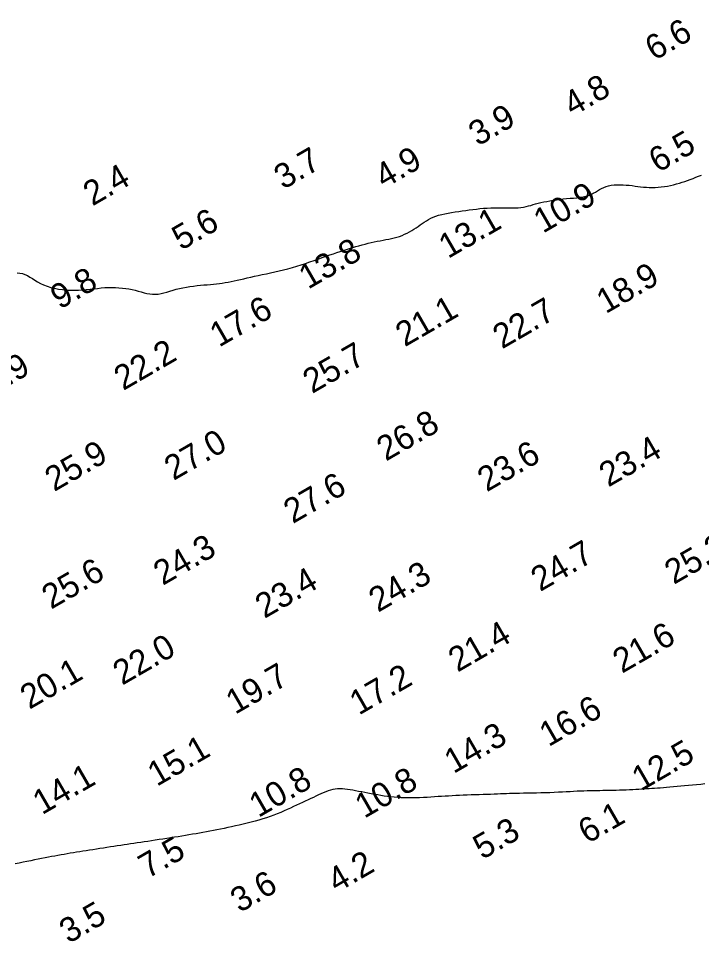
# Model space of a CAD drawing. Extents: x 3024098 to 3056816, y 418252 to 509144.
# Drawn here: x 3025345.6 to 3025484.7, y 428512 to 428700.1 of the extents above; entities that cross this region are included whole.
import ezdxf

# ---------------------------------------------------------------- set-up
doc = ezdxf.new("R2010")
doc.units = 0
doc.layers.add('V-CHAN-CONT-EL10', color=7, linetype='Continuous')
doc.layers.add('V-TOPO-SOUN-0911', color=7, linetype='Continuous')

msp = doc.modelspace()

# ---------------------------------------------------------------- linework, layer by layer
at = {"layer": 'V-CHAN-CONT-EL10'}
for points in [[(3025345.28, 428648.29), (3025345.83, 428648.24), (3025346.37, 428648.14), (3025346.88, 428647.96), (3025347.39, 428647.72), (3025347.89, 428647.43), (3025348.39, 428647.12), (3025348.92, 428646.79), (3025349.47, 428646.45), (3025350.06, 428646.12), (3025350.69, 428645.82), (3025351.38, 428645.56), (3025352.12, 428645.33), (3025352.89, 428645.14), (3025353.69, 428644.99), (3025354.52, 428644.87), (3025355.35, 428644.79), (3025356.18, 428644.75), (3025357.01, 428644.74), (3025357.81, 428644.76), (3025358.61, 428644.81), (3025359.38, 428644.88), (3025360.15, 428644.96), (3025360.9, 428645.05), (3025361.65, 428645.13), (3025362.39, 428645.21), (3025363.12, 428645.27), (3025363.86, 428645.3), (3025364.59, 428645.31), (3025365.31, 428645.3), (3025366.02, 428645.26), (3025366.72, 428645.2), (3025367.4, 428645.12), (3025368.07, 428645.01), (3025368.72, 428644.88), (3025369.35, 428644.73), (3025369.96, 428644.56), (3025370.56, 428644.4), (3025371.15, 428644.24), (3025371.72, 428644.1), (3025372.29, 428643.99), (3025372.87, 428643.93), (3025373.44, 428643.92), (3025374.02, 428643.96), (3025374.6, 428644.06), (3025375.2, 428644.19), (3025375.8, 428644.36), (3025376.42, 428644.55), (3025377.06, 428644.74), (3025377.71, 428644.93), (3025378.38, 428645.11), (3025379.07, 428645.26), (3025379.78, 428645.39), (3025380.5, 428645.51), (3025381.22, 428645.6), (3025381.94, 428645.68), (3025382.65, 428645.76), (3025383.34, 428645.82), (3025384.01, 428645.88), (3025384.66, 428645.94), (3025385.29, 428646), (3025385.9, 428646.07), (3025386.5, 428646.13), (3025387.09, 428646.21), (3025387.68, 428646.29), (3025388.28, 428646.39), (3025388.89, 428646.5), (3025389.51, 428646.63), (3025390.14, 428646.77), (3025390.8, 428646.92), (3025391.48, 428647.08), (3025392.18, 428647.25), (3025392.9, 428647.42), (3025393.65, 428647.6), (3025394.42, 428647.77), (3025395.23, 428647.95), (3025396.06, 428648.12), (3025396.91, 428648.3), (3025397.78, 428648.49), (3025398.66, 428648.69), (3025399.56, 428648.9), (3025400.46, 428649.12), (3025401.36, 428649.37), (3025402.27, 428649.63), (3025403.17, 428649.91), (3025404.06, 428650.21), (3025404.94, 428650.51), (3025405.8, 428650.81), (3025406.64, 428651.11), (3025407.46, 428651.4), (3025408.24, 428651.68), (3025408.99, 428651.94), (3025409.72, 428652.19), (3025410.41, 428652.43), (3025411.09, 428652.65), (3025411.75, 428652.86), (3025412.39, 428653.07), (3025413.03, 428653.27), (3025413.66, 428653.46), (3025414.29, 428653.64), (3025414.92, 428653.82), (3025415.55, 428653.99), (3025416.17, 428654.16), (3025416.8, 428654.31), (3025417.42, 428654.46), (3025418.03, 428654.6), (3025418.64, 428654.73), (3025419.24, 428654.84), (3025419.83, 428654.95), (3025420.42, 428655.06), (3025420.99, 428655.17), (3025421.56, 428655.29), (3025422.12, 428655.42), (3025422.66, 428655.57), (3025423.2, 428655.73), (3025423.72, 428655.93), (3025424.23, 428656.14), (3025424.72, 428656.38), (3025425.21, 428656.64), (3025425.68, 428656.9), (3025426.13, 428657.18), (3025426.58, 428657.47), (3025427.01, 428657.76), (3025427.42, 428658.05), (3025427.83, 428658.34), (3025428.24, 428658.62), (3025428.67, 428658.9), (3025429.1, 428659.17), (3025429.56, 428659.41), (3025430.06, 428659.65), (3025430.59, 428659.85), (3025431.16, 428660.04), (3025431.78, 428660.2), (3025432.43, 428660.35), (3025433.11, 428660.48), (3025433.81, 428660.6), (3025434.52, 428660.71), (3025435.25, 428660.81), (3025435.97, 428660.91), (3025436.69, 428661.02), (3025437.41, 428661.12), (3025438.13, 428661.21), (3025438.85, 428661.3), (3025439.57, 428661.38), (3025440.3, 428661.45), (3025441.03, 428661.5), (3025441.76, 428661.53), (3025442.5, 428661.55), (3025443.25, 428661.54), (3025443.99, 428661.53), (3025444.71, 428661.52), (3025445.42, 428661.51), (3025446.1, 428661.51), (3025446.75, 428661.52), (3025447.36, 428661.55), (3025447.93, 428661.61), (3025448.46, 428661.7), (3025448.97, 428661.8), (3025449.46, 428661.92), (3025449.94, 428662.05), (3025450.42, 428662.19), (3025450.92, 428662.33), (3025451.44, 428662.47), (3025452, 428662.6), (3025452.58, 428662.74), (3025453.19, 428662.86), (3025453.83, 428662.98), (3025454.48, 428663.09), (3025455.15, 428663.19), (3025455.83, 428663.28), (3025456.53, 428663.36), (3025457.23, 428663.42), (3025457.93, 428663.48), (3025458.62, 428663.54), (3025459.29, 428663.61), (3025459.95, 428663.69), (3025460.57, 428663.79), (3025461.16, 428663.92), (3025461.71, 428664.08), (3025462.21, 428664.27), (3025462.67, 428664.5), (3025463.1, 428664.74), (3025463.51, 428665), (3025463.93, 428665.25), (3025464.35, 428665.49), (3025464.79, 428665.71), (3025465.26, 428665.89), (3025465.78, 428666.03), (3025466.33, 428666.13), (3025466.91, 428666.2), (3025467.51, 428666.23), (3025468.12, 428666.24), (3025468.75, 428666.22), (3025469.37, 428666.18), (3025469.98, 428666.13), (3025470.58, 428666.06), (3025471.16, 428665.99), (3025471.74, 428665.91), (3025472.31, 428665.84), (3025472.89, 428665.77), (3025473.47, 428665.72), (3025474.06, 428665.69), (3025474.65, 428665.67), (3025475.27, 428665.69), (3025475.89, 428665.73), (3025476.52, 428665.79), (3025477.15, 428665.88), (3025477.78, 428665.98), (3025478.41, 428666.11), (3025479.02, 428666.25), (3025479.62, 428666.4), (3025480.2, 428666.57), (3025480.76, 428666.74), (3025481.32, 428666.93), (3025481.87, 428667.12), (3025482.42, 428667.33), (3025482.98, 428667.54), (3025483.55, 428667.76), (3025484.13, 428667.98), (3025484.74, 428668.21)], [(3025485.37, 428544.12), (3025484.54, 428544.04), (3025483.71, 428543.96), (3025482.88, 428543.88), (3025482.06, 428543.8), (3025481.26, 428543.72), (3025480.48, 428543.65), (3025479.73, 428543.58), (3025478.99, 428543.51), (3025478.29, 428543.45), (3025477.6, 428543.39), (3025476.95, 428543.34), (3025476.32, 428543.29), (3025475.73, 428543.24), (3025475.15, 428543.2), (3025474.6, 428543.16), (3025474.07, 428543.12), (3025473.54, 428543.09), (3025473.01, 428543.06), (3025472.46, 428543.03), (3025471.91, 428542.99), (3025471.32, 428542.96), (3025470.7, 428542.93), (3025470.06, 428542.9), (3025469.39, 428542.88), (3025468.71, 428542.85), (3025468.02, 428542.82), (3025467.33, 428542.8), (3025466.64, 428542.78), (3025465.96, 428542.77), (3025465.29, 428542.76), (3025464.63, 428542.75), (3025463.98, 428542.74), (3025463.34, 428542.74), (3025462.69, 428542.73), (3025462.04, 428542.72), (3025461.39, 428542.7), (3025460.73, 428542.68), (3025460.05, 428542.65), (3025459.36, 428542.62), (3025458.65, 428542.58), (3025457.92, 428542.53), (3025457.16, 428542.49), (3025456.37, 428542.45), (3025455.55, 428542.41), (3025454.7, 428542.37), (3025453.81, 428542.34), (3025452.9, 428542.31), (3025451.98, 428542.29), (3025451.06, 428542.27), (3025450.15, 428542.25), (3025449.27, 428542.24), (3025448.44, 428542.22), (3025447.65, 428542.2), (3025446.92, 428542.18), (3025446.25, 428542.16), (3025445.61, 428542.14), (3025444.99, 428542.12), (3025444.38, 428542.1), (3025443.77, 428542.07), (3025443.14, 428542.05), (3025442.46, 428542.02), (3025441.75, 428542), (3025441, 428541.98), (3025440.21, 428541.95), (3025439.4, 428541.92), (3025438.59, 428541.9), (3025437.77, 428541.87), (3025436.96, 428541.84), (3025436.16, 428541.81), (3025435.39, 428541.78), (3025434.64, 428541.74), (3025433.91, 428541.7), (3025433.19, 428541.66), (3025432.47, 428541.62), (3025431.76, 428541.58), (3025431.04, 428541.53), (3025430.31, 428541.48), (3025429.57, 428541.44), (3025428.81, 428541.39), (3025428.05, 428541.35), (3025427.29, 428541.31), (3025426.52, 428541.28), (3025425.77, 428541.26), (3025425.01, 428541.26), (3025424.27, 428541.27), (3025423.55, 428541.29), (3025422.83, 428541.34), (3025422.13, 428541.4), (3025421.44, 428541.47), (3025420.76, 428541.56), (3025420.08, 428541.65), (3025419.41, 428541.76), (3025418.74, 428541.87), (3025418.08, 428541.99), (3025417.41, 428542.12), (3025416.76, 428542.24), (3025416.11, 428542.37), (3025415.48, 428542.49), (3025414.86, 428542.61), (3025414.25, 428542.73), (3025413.67, 428542.83), (3025413.11, 428542.92), (3025412.57, 428542.99), (3025412.05, 428543.05), (3025411.54, 428543.09), (3025411.04, 428543.1), (3025410.55, 428543.09), (3025410.07, 428543.04), (3025409.59, 428542.97), (3025409.11, 428542.85), (3025408.63, 428542.71), (3025408.15, 428542.54), (3025407.66, 428542.34), (3025407.16, 428542.12), (3025406.66, 428541.89), (3025406.15, 428541.64), (3025405.63, 428541.39), (3025405.1, 428541.13), (3025404.55, 428540.86), (3025403.99, 428540.6), (3025403.42, 428540.32), (3025402.83, 428540.05), (3025402.23, 428539.77), (3025401.61, 428539.49), (3025400.98, 428539.2), (3025400.33, 428538.91), (3025399.66, 428538.62), (3025398.98, 428538.33), (3025398.28, 428538.04), (3025397.57, 428537.76), (3025396.84, 428537.49), (3025396.09, 428537.23), (3025395.33, 428536.98), (3025394.55, 428536.74), (3025393.75, 428536.52), (3025392.95, 428536.3), (3025392.15, 428536.1), (3025391.34, 428535.91), (3025390.54, 428535.73), (3025389.75, 428535.56), (3025388.97, 428535.39), (3025388.21, 428535.23), (3025387.46, 428535.07), (3025386.72, 428534.92), (3025386, 428534.77), (3025385.28, 428534.62), (3025384.57, 428534.48), (3025383.86, 428534.35), (3025383.15, 428534.22), (3025382.44, 428534.09), (3025381.73, 428533.97), (3025381.02, 428533.85), (3025380.3, 428533.73), (3025379.57, 428533.61), (3025378.83, 428533.49), (3025378.09, 428533.37), (3025377.33, 428533.25), (3025376.56, 428533.13), (3025375.78, 428533.01), (3025375, 428532.89), (3025374.22, 428532.77), (3025373.44, 428532.65), (3025372.67, 428532.53), (3025371.92, 428532.42), (3025371.18, 428532.31), (3025370.46, 428532.2), (3025369.77, 428532.1), (3025369.08, 428532), (3025368.41, 428531.9), (3025367.73, 428531.8), (3025367.06, 428531.7), (3025366.39, 428531.6), (3025365.7, 428531.5), (3025365, 428531.39), (3025364.3, 428531.28), (3025363.58, 428531.17), (3025362.87, 428531.06), (3025362.15, 428530.95), (3025361.44, 428530.83), (3025360.73, 428530.72), (3025360.04, 428530.61), (3025359.36, 428530.5), (3025358.69, 428530.4), (3025358.03, 428530.29), (3025357.39, 428530.19), (3025356.75, 428530.08), (3025356.11, 428529.98), (3025355.48, 428529.88), (3025354.85, 428529.77), (3025354.23, 428529.66), (3025353.59, 428529.55), (3025352.96, 428529.43), (3025352.31, 428529.31), (3025351.65, 428529.19), (3025350.97, 428529.06), (3025350.28, 428528.92), (3025349.56, 428528.78), (3025348.82, 428528.63), (3025348.06, 428528.48), (3025347.28, 428528.32), (3025346.49, 428528.15), (3025345.7, 428527.99), (3025344.92, 428527.83)]]:
    msp.add_lwpolyline(points, dxfattribs=at)

# ---------------------------------------------------------------- texts
at = {"layer": 'V-TOPO-SOUN-0911'}
for s, p in [('6.6', (3025475.1, 428691.44)), ('4.8', (3025458.47, 428680.08)), ('3.9', (3025439.14, 428674.01)), ('6.5', (3025475.85, 428668.6)), ('3.7', (3025399.51, 428665.18)), ('4.9', (3025420.05, 428665.38)), ('2.4', (3025360.63, 428661.81)), ('10.9 ', (3025452.4, 428656.25)), ('5.6', (3025378.71, 428652.76)), ('13.1 ', (3025433.06, 428651.09)), ('13.8 ', (3025404.56, 428644.84)), ('9.8', (3025353.97, 428640.74)), ('18.9 ', (3025465.19, 428639.85)), ('17.6 ', (3025386.42, 428633.03)), ('22.7 ', (3025444.07, 428632.67)), ('21.1 ', (3025424.26, 428633.11)), ('22.2 ', (3025366.9, 428624.2)), ('25.7 ', (3025405.38, 428623.58)), ('20.9 ', (3025337.01, 428621.44)), ('26.8 ', (3025420.41, 428609.8)), ('27.0 ', (3025377.15, 428605.86)), ('25.9 ', (3025352.83, 428603.6)), ('23.6 ', (3025440.95, 428603.54)), ('23.4 ', (3025465.72, 428604.52)), ('27.6 ', (3025401.45, 428597.07)), ('24.3 ', (3025374.94, 428584.47)), ('25.2 ', (3025479.07, 428584.67)), ('24.7 ', (3025451.84, 428583.22)), ('25.6 ', (3025352.2, 428579.62)), ('24.3 ', (3025418.8, 428578.99)), ('23.4 ', (3025395.67, 428577.74)), ('21.4 ', (3025435.01, 428566.79)), ('21.6 ', (3025468.51, 428566.56)), ('22.0 ', (3025366.69, 428564.13)), ('20.1 ', (3025347.79, 428559.22)), ('19.7 ', (3025389.7, 428558.19)), ('17.2 ', (3025414.9, 428558.03)), ('16.6 ', (3025453.55, 428551.6)), ('14.3 ', (3025434.19, 428546.12)), ('15.1 ', (3025373.74, 428543.51)), ('12.5 ', (3025472.4, 428542.57)), ('14.1 ', (3025350.35, 428537.73)), ('10.8 ', (3025394.43, 428537.16)), ('10.8 ', (3025416.01, 428537)), ('6.1', (3025461.47, 428531.83)), ('5.3', (3025440.06, 428528.6)), ('7.5', (3025371.88, 428524.73)), ('4.2', (3025410.4, 428521.85)), ('3.6', (3025390.62, 428517.78)), ('3.5', (3025355.77, 428511.48))]:
    msp.add_text(s, height=5, rotation=30, dxfattribs=at).set_placement(p)

doc.saveas('drawing.dxf')
